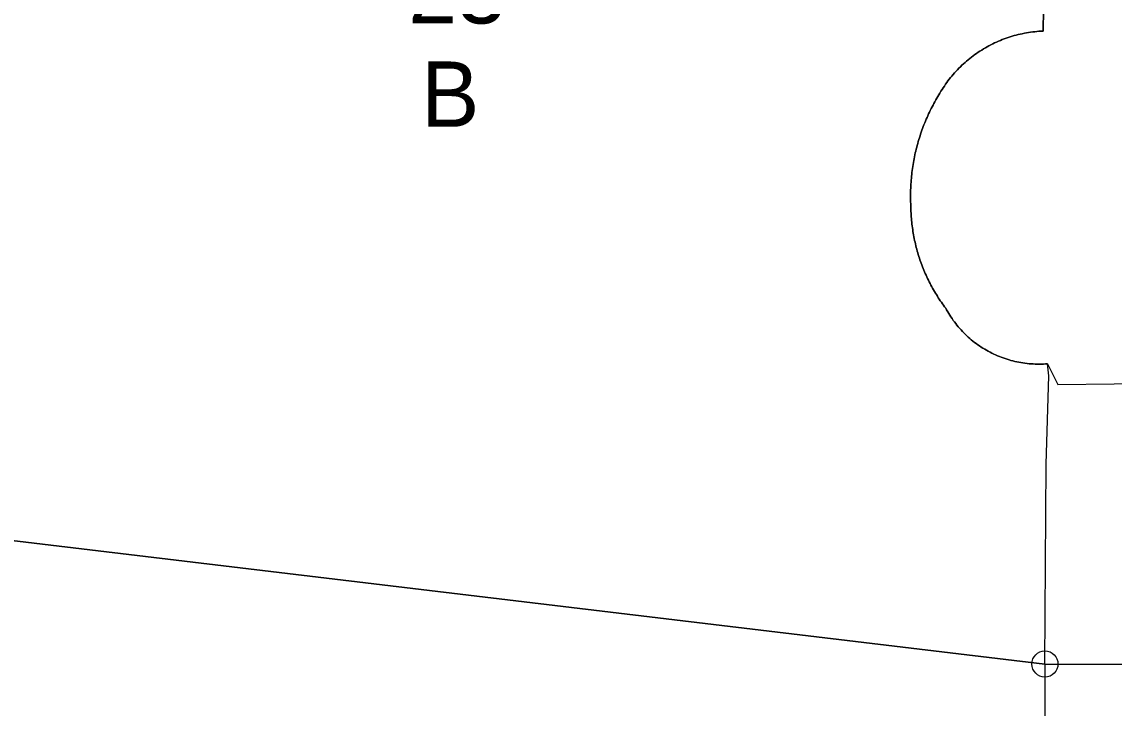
# Model space of a CAD drawing. Extents: x 6434771 to 6436222, y 5663454 to 5664782.
# Drawn here: x 6435078.53 to 6435099.42, y 5664260.13 to 5664273.25 of the extents above; entities that cross this region are included whole.
import ezdxf

# ---------------------------------------------------------------- set-up
doc = ezdxf.new("R2010")
doc.units = 0
for name, color, linetype in [('Warstwa 1', 7, 'Continuous'), ('Warstwa 10', 7, 'Continuous'), ('Warstwa 15', 7, 'Continuous'), ('Warstwa 2', 7, 'Continuous'), ('Warstwa 4', 7, 'Continuous'), ('Warstwa 6', 7, 'Continuous')]:
    doc.layers.add(name, color=color, linetype=linetype)

msp = doc.modelspace()

# ---------------------------------------------------------------- linework, layer by layer
at = {"layer": 'Warstwa 1'}
for p, q in [((6435052.339, 5664266.444), (6435098.097, 5664260.969)), ((6435052.339, 5664266.444), (6435098.097, 5664260.969)), ((6435098.097, 5664260.969), (6435100.567, 5664260.959)), ((6435098.097, 5664260.969), (6435100.567, 5664260.959))]:
    msp.add_line(p, q, dxfattribs=at)
for points in [[(6435100.567, 5664260.959), (6435098.097, 5664260.969), (6435098.123, 5664264.789), (6435098.173, 5664266.479), (6435098.146, 5664266.709), (6435098.107, 5664266.706), (6435098.068, 5664266.704), (6435098.029, 5664266.703), (6435097.989, 5664266.702), (6435097.95, 5664266.703), (6435097.911, 5664266.703), (6435097.872, 5664266.706), (6435097.833, 5664266.708), (6435097.794, 5664266.711), (6435097.755, 5664266.715), (6435097.716, 5664266.72), (6435097.677, 5664266.725), (6435097.638, 5664266.732), (6435097.6, 5664266.739), (6435097.561, 5664266.746), (6435097.524, 5664266.755), (6435097.486, 5664266.764), (6435097.448, 5664266.774), (6435097.41, 5664266.785), (6435097.373, 5664266.797), (6435097.335, 5664266.808), (6435097.298, 5664266.822), (6435097.261, 5664266.835), (6435097.226, 5664266.85), (6435097.189, 5664266.864), (6435097.153, 5664266.88), (6435097.117, 5664266.897), (6435097.082, 5664266.913), (6435097.048, 5664266.932), (6435097.013, 5664266.95), (6435096.979, 5664266.969), (6435096.945, 5664266.989), (6435096.912, 5664267.009), (6435096.879, 5664267.03), (6435096.846, 5664267.051), (6435096.813, 5664267.074), (6435096.782, 5664267.097), (6435096.751, 5664267.12), (6435096.72, 5664267.145), (6435096.689, 5664267.169), (6435096.66, 5664267.194), (6435096.63, 5664267.221), (6435096.601, 5664267.247), (6435096.574, 5664267.275), (6435096.545, 5664267.302), (6435096.518, 5664267.33), (6435096.492, 5664267.359), (6435096.465, 5664267.388), (6435096.439, 5664267.417), (6435096.415, 5664267.447), (6435096.39, 5664267.478), (6435096.367, 5664267.509), (6435096.343, 5664267.54), (6435096.32, 5664267.573), (6435096.299, 5664267.605), (6435096.277, 5664267.637), (6435096.256, 5664267.67), (6435096.237, 5664267.705), (6435096.217, 5664267.739), (6435096.199, 5664267.773), (6435096.178, 5664267.8), (6435096.157, 5664267.829), (6435096.137, 5664267.858), (6435096.116, 5664267.886), (6435096.096, 5664267.915), (6435096.077, 5664267.945), (6435096.058, 5664267.974), (6435096.039, 5664268.003), (6435096.021, 5664268.033), (6435096.002, 5664268.063), (6435095.985, 5664268.093), (6435095.967, 5664268.123), (6435095.949, 5664268.154), (6435095.933, 5664268.184), (6435095.916, 5664268.216), (6435095.899, 5664268.247), (6435095.884, 5664268.278), (6435095.868, 5664268.309), (6435095.853, 5664268.34), (6435095.838, 5664268.373), (6435095.823, 5664268.405), (6435095.809, 5664268.437), (6435095.795, 5664268.469), (6435095.781, 5664268.501), (6435095.768, 5664268.533), (6435095.755, 5664268.566), (6435095.743, 5664268.599), (6435095.731, 5664268.632), (6435095.718, 5664268.665), (6435095.707, 5664268.698), (6435095.696, 5664268.731), (6435095.686, 5664268.764), (6435095.675, 5664268.798), (6435095.664, 5664268.832), (6435095.655, 5664268.866), (6435095.646, 5664268.899), (6435095.637, 5664268.933), (6435095.628, 5664268.967), (6435095.621, 5664269.001), (6435095.612, 5664269.035), (6435095.604, 5664269.069), (6435095.598, 5664269.104), (6435095.591, 5664269.139), (6435095.585, 5664269.173), (6435095.578, 5664269.208), (6435095.572, 5664269.242), (6435095.568, 5664269.277), (6435095.562, 5664269.311), (6435095.558, 5664269.346), (6435095.554, 5664269.381), (6435095.55, 5664269.416), (6435095.547, 5664269.451), (6435095.543, 5664269.485), (6435095.541, 5664269.52), (6435095.538, 5664269.555), (6435095.537, 5664269.59), (6435095.535, 5664269.625), (6435095.533, 5664269.66), (6435095.533, 5664269.695), (6435095.532, 5664269.731), (6435095.53, 5664269.768), (6435095.528, 5664269.806), (6435095.528, 5664269.844), (6435095.527, 5664269.882), (6435095.527, 5664269.92), (6435095.527, 5664269.958), (6435095.528, 5664269.995), (6435095.528, 5664270.033), (6435095.529, 5664270.069), (6435095.531, 5664270.107), (6435095.533, 5664270.145), (6435095.536, 5664270.182), (6435095.538, 5664270.22), (6435095.542, 5664270.257), (6435095.545, 5664270.295), (6435095.549, 5664270.332), (6435095.553, 5664270.37), (6435095.559, 5664270.407), (6435095.563, 5664270.445), (6435095.568, 5664270.482), (6435095.575, 5664270.519), (6435095.58, 5664270.556), (6435095.588, 5664270.594), (6435095.594, 5664270.631), (6435095.602, 5664270.668), (6435095.609, 5664270.705), (6435095.618, 5664270.742), (6435095.626, 5664270.777), (6435095.634, 5664270.814), (6435095.644, 5664270.851), (6435095.653, 5664270.887), (6435095.664, 5664270.924), (6435095.674, 5664270.96), (6435095.685, 5664270.996), (6435095.696, 5664271.032), (6435095.708, 5664271.067), (6435095.719, 5664271.103), (6435095.731, 5664271.139), (6435095.744, 5664271.175), (6435095.756, 5664271.21), (6435095.77, 5664271.245), (6435095.783, 5664271.281), (6435095.798, 5664271.315), (6435095.812, 5664271.35), (6435095.826, 5664271.385), (6435095.842, 5664271.419), (6435095.857, 5664271.454), (6435095.873, 5664271.488), (6435095.889, 5664271.522), (6435095.905, 5664271.556), (6435095.922, 5664271.59), (6435095.939, 5664271.623), (6435095.957, 5664271.657), (6435095.974, 5664271.689), (6435095.992, 5664271.722), (6435096.011, 5664271.756), (6435096.029, 5664271.788), (6435096.049, 5664271.82), (6435096.068, 5664271.853), (6435096.088, 5664271.885), (6435096.109, 5664271.92), (6435096.13, 5664271.953), (6435096.152, 5664271.987), (6435096.173, 5664272.021), (6435096.197, 5664272.054), (6435096.22, 5664272.086), (6435096.243, 5664272.118), (6435096.268, 5664272.15), (6435096.292, 5664272.182), (6435096.317, 5664272.212), (6435096.344, 5664272.243), (6435096.37, 5664272.274), (6435096.398, 5664272.303), (6435096.425, 5664272.332), (6435096.452, 5664272.361), (6435096.481, 5664272.389), (6435096.51, 5664272.417), (6435096.539, 5664272.445), (6435096.569, 5664272.471), (6435096.599, 5664272.498), (6435096.629, 5664272.524), (6435096.661, 5664272.548), (6435096.692, 5664272.574), (6435096.724, 5664272.597), (6435096.756, 5664272.621), (6435096.789, 5664272.645), (6435096.822, 5664272.667), (6435096.855, 5664272.689), (6435096.89, 5664272.71), (6435096.924, 5664272.732), (6435096.958, 5664272.752), (6435096.992, 5664272.772), (6435097.027, 5664272.791), (6435097.064, 5664272.809), (6435097.099, 5664272.828), (6435097.135, 5664272.844), (6435097.171, 5664272.862), (6435097.209, 5664272.878), (6435097.245, 5664272.893), (6435097.282, 5664272.909), (6435097.32, 5664272.922), (6435097.357, 5664272.936), (6435097.395, 5664272.949), (6435097.434, 5664272.962), (6435097.472, 5664272.973), (6435097.51, 5664272.985), (6435097.549, 5664272.994), (6435097.588, 5664273.005), (6435097.626, 5664273.014), (6435097.665, 5664273.022), (6435097.705, 5664273.031), (6435097.745, 5664273.037), (6435097.784, 5664273.044), (6435097.824, 5664273.05), (6435097.864, 5664273.055), (6435097.903, 5664273.059), (6435097.943, 5664273.064), (6435097.983, 5664273.067), (6435098.023, 5664273.07), (6435098.063, 5664273.071), (6435098.068, 5664273.491)], [(6435100.567, 5664260.959), (6435098.097, 5664260.969), (6435098.1, 5664257.149)]]:
    msp.add_lwpolyline(points, dxfattribs=at)
at = {"layer": 'Warstwa 10'}
msp.add_circle((6435098.097, 5664260.969), 0.25, dxfattribs=at)
at = {"layer": 'Warstwa 4'}
for points in [[(6435116.364, 5664271.4), (6435116.324, 5664274.68), (6435114.214, 5664274.686), (6435114.18, 5664276.827), (6435110.259, 5664276.814), (6435110.324, 5664274.713), (6435105.552, 5664274.601), (6435105.55, 5664273.601), (6435098.068, 5664273.491), (6435098.063, 5664273.071)], [(6435098.063, 5664273.071), (6435098.023, 5664273.07), (6435097.983, 5664273.067), (6435097.943, 5664273.064), (6435097.903, 5664273.059), (6435097.864, 5664273.055), (6435097.824, 5664273.05), (6435097.784, 5664273.044), (6435097.745, 5664273.037), (6435097.705, 5664273.031), (6435097.665, 5664273.022), (6435097.626, 5664273.014), (6435097.588, 5664273.005), (6435097.549, 5664272.994), (6435097.51, 5664272.985), (6435097.472, 5664272.973), (6435097.434, 5664272.962), (6435097.395, 5664272.949), (6435097.357, 5664272.936), (6435097.32, 5664272.922), (6435097.282, 5664272.909), (6435097.245, 5664272.893), (6435097.209, 5664272.878), (6435097.171, 5664272.862), (6435097.135, 5664272.844), (6435097.099, 5664272.828), (6435097.064, 5664272.809), (6435097.027, 5664272.791), (6435096.992, 5664272.772), (6435096.958, 5664272.752), (6435096.924, 5664272.732), (6435096.89, 5664272.71), (6435096.855, 5664272.689), (6435096.822, 5664272.667), (6435096.789, 5664272.645), (6435096.756, 5664272.621), (6435096.724, 5664272.597), (6435096.692, 5664272.574), (6435096.661, 5664272.548), (6435096.629, 5664272.524), (6435096.599, 5664272.498), (6435096.569, 5664272.471), (6435096.539, 5664272.445), (6435096.51, 5664272.417), (6435096.481, 5664272.389), (6435096.452, 5664272.361), (6435096.425, 5664272.332), (6435096.398, 5664272.303), (6435096.37, 5664272.274), (6435096.344, 5664272.243), (6435096.317, 5664272.212), (6435096.292, 5664272.182), (6435096.268, 5664272.15), (6435096.243, 5664272.118), (6435096.22, 5664272.086), (6435096.197, 5664272.054), (6435096.173, 5664272.021), (6435096.152, 5664271.987), (6435096.13, 5664271.953), (6435096.109, 5664271.92), (6435096.088, 5664271.885)], [(6435096.088, 5664271.885), (6435096.068, 5664271.853), (6435096.049, 5664271.82), (6435096.029, 5664271.788), (6435096.011, 5664271.756), (6435095.992, 5664271.722), (6435095.974, 5664271.689), (6435095.957, 5664271.657), (6435095.939, 5664271.623), (6435095.922, 5664271.59), (6435095.905, 5664271.556), (6435095.889, 5664271.522), (6435095.873, 5664271.488), (6435095.857, 5664271.454), (6435095.842, 5664271.419), (6435095.826, 5664271.385), (6435095.812, 5664271.35), (6435095.798, 5664271.315), (6435095.783, 5664271.281), (6435095.77, 5664271.245), (6435095.756, 5664271.21), (6435095.744, 5664271.175), (6435095.731, 5664271.139), (6435095.719, 5664271.103), (6435095.708, 5664271.067), (6435095.696, 5664271.032), (6435095.685, 5664270.996), (6435095.674, 5664270.96), (6435095.664, 5664270.924), (6435095.653, 5664270.887), (6435095.644, 5664270.851), (6435095.634, 5664270.814), (6435095.626, 5664270.777), (6435095.618, 5664270.742), (6435095.609, 5664270.705), (6435095.602, 5664270.668), (6435095.594, 5664270.631), (6435095.588, 5664270.594), (6435095.58, 5664270.556), (6435095.575, 5664270.519), (6435095.568, 5664270.482), (6435095.563, 5664270.445), (6435095.559, 5664270.407), (6435095.553, 5664270.37), (6435095.549, 5664270.332), (6435095.545, 5664270.295), (6435095.542, 5664270.257), (6435095.538, 5664270.22), (6435095.536, 5664270.182), (6435095.533, 5664270.145), (6435095.531, 5664270.107), (6435095.529, 5664270.069), (6435095.528, 5664270.033), (6435095.528, 5664269.995), (6435095.527, 5664269.958), (6435095.527, 5664269.92), (6435095.527, 5664269.882), (6435095.528, 5664269.844), (6435095.528, 5664269.806), (6435095.53, 5664269.768), (6435095.532, 5664269.731)], [(6435095.532, 5664269.731), (6435095.533, 5664269.695), (6435095.533, 5664269.66), (6435095.535, 5664269.625), (6435095.537, 5664269.59), (6435095.538, 5664269.555), (6435095.541, 5664269.52), (6435095.543, 5664269.485), (6435095.547, 5664269.451), (6435095.55, 5664269.416), (6435095.554, 5664269.381), (6435095.558, 5664269.346), (6435095.562, 5664269.311), (6435095.568, 5664269.277), (6435095.572, 5664269.242), (6435095.578, 5664269.208), (6435095.585, 5664269.173), (6435095.591, 5664269.139), (6435095.598, 5664269.104), (6435095.604, 5664269.069), (6435095.612, 5664269.035), (6435095.621, 5664269.001), (6435095.628, 5664268.967), (6435095.637, 5664268.933), (6435095.646, 5664268.899), (6435095.655, 5664268.866), (6435095.664, 5664268.832), (6435095.675, 5664268.798), (6435095.686, 5664268.764), (6435095.696, 5664268.731), (6435095.707, 5664268.698), (6435095.718, 5664268.665), (6435095.731, 5664268.632), (6435095.743, 5664268.599), (6435095.755, 5664268.566), (6435095.768, 5664268.533), (6435095.781, 5664268.501), (6435095.795, 5664268.469), (6435095.809, 5664268.437), (6435095.823, 5664268.405), (6435095.838, 5664268.373), (6435095.853, 5664268.34), (6435095.868, 5664268.309), (6435095.884, 5664268.278), (6435095.899, 5664268.247), (6435095.916, 5664268.216), (6435095.933, 5664268.184), (6435095.949, 5664268.154), (6435095.967, 5664268.123), (6435095.985, 5664268.093), (6435096.002, 5664268.063), (6435096.021, 5664268.033), (6435096.039, 5664268.003), (6435096.058, 5664267.974), (6435096.077, 5664267.945), (6435096.096, 5664267.915), (6435096.116, 5664267.886), (6435096.137, 5664267.858), (6435096.157, 5664267.829), (6435096.178, 5664267.8), (6435096.199, 5664267.773)], [(6435096.199, 5664267.773), (6435096.217, 5664267.739), (6435096.237, 5664267.705), (6435096.256, 5664267.67), (6435096.277, 5664267.637), (6435096.299, 5664267.605), (6435096.32, 5664267.573), (6435096.343, 5664267.54), (6435096.367, 5664267.509), (6435096.39, 5664267.478), (6435096.415, 5664267.447), (6435096.439, 5664267.417), (6435096.465, 5664267.388), (6435096.492, 5664267.359), (6435096.518, 5664267.33), (6435096.545, 5664267.302), (6435096.574, 5664267.275), (6435096.601, 5664267.247), (6435096.63, 5664267.221), (6435096.66, 5664267.194), (6435096.689, 5664267.169), (6435096.72, 5664267.145), (6435096.751, 5664267.12), (6435096.782, 5664267.097), (6435096.813, 5664267.074), (6435096.846, 5664267.051), (6435096.879, 5664267.03), (6435096.912, 5664267.009), (6435096.945, 5664266.989), (6435096.979, 5664266.969), (6435097.013, 5664266.95), (6435097.048, 5664266.932), (6435097.082, 5664266.913), (6435097.117, 5664266.897), (6435097.153, 5664266.88), (6435097.189, 5664266.864), (6435097.226, 5664266.85), (6435097.261, 5664266.835), (6435097.298, 5664266.822), (6435097.335, 5664266.808), (6435097.373, 5664266.797), (6435097.41, 5664266.785), (6435097.448, 5664266.774), (6435097.486, 5664266.764), (6435097.524, 5664266.755), (6435097.561, 5664266.746), (6435097.6, 5664266.739), (6435097.638, 5664266.732), (6435097.677, 5664266.725), (6435097.716, 5664266.72), (6435097.755, 5664266.715), (6435097.794, 5664266.711), (6435097.833, 5664266.708), (6435097.872, 5664266.706), (6435097.911, 5664266.703), (6435097.95, 5664266.703), (6435097.989, 5664266.702), (6435098.029, 5664266.703), (6435098.068, 5664266.704), (6435098.107, 5664266.706), (6435098.146, 5664266.709)], [(6435098.146, 5664266.709), (6435098.341, 5664266.317), (6435100.502, 5664266.341), (6435100.567, 5664260.959), (6435115.929, 5664261.053), (6435113.669, 5664261.043), (6435113.651, 5664266.232), (6435115.911, 5664266.214), (6435116.391, 5664266.199), (6435116.402, 5664267.059)]]:
    msp.add_lwpolyline(points, dxfattribs=at)
at = {"layer": 'Warstwa 6'}
for points in [[(6435098.097, 5664260.969), (6435100.567, 5664260.959), (6435115.929, 5664261.053), (6435131.401, 5664261.136), (6435131.298, 5664276.59), (6435129.994, 5664277.916), (6435129.993, 5664280.316), (6435131.337, 5664281.49), (6435131.289, 5664285.721), (6435051.747, 5664285.303), (6435052.339, 5664266.444)], [(6435052.339, 5664266.444), (6435053.027, 5664244.803), (6435062.557, 5664243.107), (6435074.344, 5664241.114), (6435131.675, 5664231.699), (6435131.558, 5664235.271), (6435130.234, 5664236.567), (6435130.192, 5664238.928), (6435131.518, 5664240.222), (6435131.401, 5664261.136), (6435115.929, 5664261.053), (6435100.567, 5664260.959), (6435098.097, 5664260.969)]]:
    msp.add_lwpolyline(points, close=True, dxfattribs=at)

# ---------------------------------------------------------------- texts
at = {"layer": 'Warstwa 15'}
msp.add_text('23', height=1.25, dxfattribs=at).set_placement((6435085.921, 5664273.217))
at = {"layer": 'Warstwa 2'}
msp.add_text('B', height=1.25, dxfattribs=at).set_placement((6435086.163, 5664271.241))

doc.saveas('drawing.dxf')
